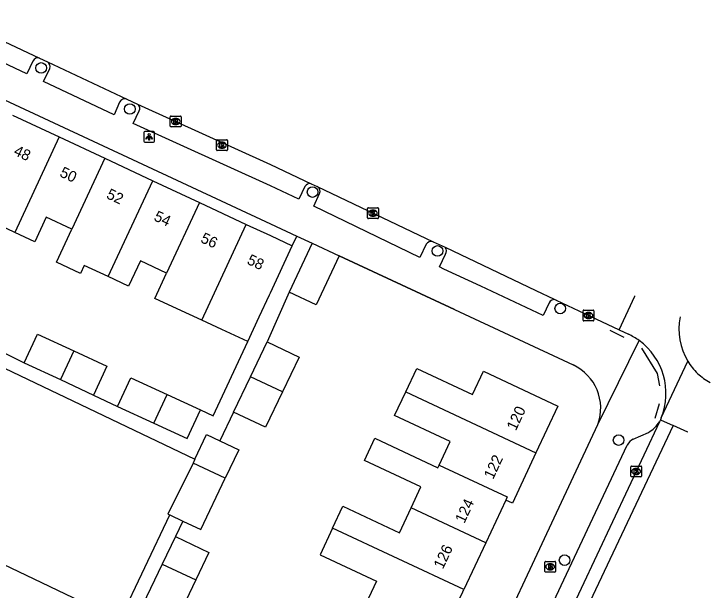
# Model space of a CAD drawing. Extents: x 159053 to 160041, y 380450 to 381422.
# Drawn here: x 159976.3 to 160040.5, y 381152.5 to 381205.6 of the extents above; entities that cross this region are included whole.
import ezdxf

# ---------------------------------------------------------------- set-up
doc = ezdxf.new("R2010")
doc.units = 0
for name, color, linetype in [('IMGEO_Boom', 7, 'Continuous'), ('IMGEO_Brandkraan', 7, 'Continuous'), ('IMGEO_Hek', 7, 'Continuous'), ('IMGEO_Kolk', 7, 'Continuous'), ('IMGEO_Lichtpunt', 7, 'Continuous'), ('IMGEO_Muur', 7, 'Continuous'), ('IMGEO_Pand', 7, 'Continuous'), ('IMGEO_Pand_nummerreeks', 7, 'Continuous'), ('IMGEO_Rijbaan_lokaal_gesloten', 7, 'Continuous'), ('IMGEO_Rijbaan_lokaal_open', 7, 'Continuous'), ('IMGEO_Voetpad_open', 7, 'Continuous')]:
    doc.layers.add(name, color=color, linetype=linetype)

msp = doc.modelspace()

# ---------------------------------------------------------------- linework, layer by layer
at = {"layer": 'IMGEO_Boom'}
for centre in [(159978.858, 381200.653), (159987.033, 381196.866), (160003.877, 381189.21), (160015.397, 381183.776), (160026.715, 381178.469), (160032.098, 381166.333), (160027.116, 381155.261)]:
    msp.add_circle(centre, 0.489, dxfattribs=at)
at = {"layer": 'IMGEO_Brandkraan'}
for p, q in [((160025.288, 381154.224), (160025.288, 381155.076)), ((160025.363, 381155.15), (160026.215, 381155.15)), ((160025.776, 381154.93), (160025.801, 381154.93)), ((160026.289, 381155.076), (160026.289, 381154.224)), ((160026.215, 381154.15), (160025.363, 381154.15)), ((160025.799, 381154.37), (160025.774, 381154.37))]:
    msp.add_line(p, q, dxfattribs=at)
for points in [[(160025.288, 381154.224), (160025.288, 381155.076)], [(160025.363, 381155.15), (160026.215, 381155.15)], [(160025.636, 381154.85), (160025.636, 381154.45), (160025.849, 381154.45)], [(160025.867, 381154.85), (160025.636, 381154.85)], [(160025.815, 381154.769), (160025.761, 381154.769), (160025.761, 381154.693)], [(160025.761, 381154.693), (160025.814, 381154.693)], [(160026.289, 381155.076), (160026.289, 381154.224)], [(160026.215, 381154.15), (160025.363, 381154.15)], [(160025.823, 381154.617), (160025.761, 381154.617), (160025.761, 381154.536)], [(160025.761, 381154.536), (160025.823, 381154.536)]]:
    msp.add_lwpolyline(points, dxfattribs=at)
for centre, radius, start, end in [((160025.365, 381155.074), 0.0765, 91.55205, 178.44795), ((160025.365, 381155.074), 0.0765, 91.55205, 178.44795), ((160025.816, 381154.731), 0.0379, 267.82845, 90.93552), ((160025.871, 381154.705), 0.145, 59.4692, 91.53667), ((160025.896, 381154.752), 0.0922, 285.51372, 58.15012), ((160026.213, 381155.074), 0.0765, 1.55205, 88.44795), ((160026.213, 381155.074), 0.0765, 1.55205, 88.44795), ((160025.365, 381154.226), 0.0765, 181.55205, 268.44795), ((160025.365, 381154.226), 0.0765, 181.55205, 268.44795), ((160025.824, 381154.576), 0.0404, 269.87594, 90.50774), ((160025.855, 381154.701), 0.251, 268.66757, 293.53466), ((160025.901, 381154.56), 0.105, 301.31148, 78.98903), ((160026.213, 381154.226), 0.0765, 271.55205, 358.44795), ((160026.213, 381154.226), 0.0765, 271.55205, 358.44795)]:
    msp.add_arc(centre, radius, start, end, dxfattribs=at)
for centre, major_axis, ratio, start_param, end_param in [((160025.775, 381154.65), (-0.387, 0.002), 0.722429, 4.712389, 7.853982), ((160025.8, 381154.65), (-0.39, 0.002), 0.717154, 1.570796, 4.712389)]:
    msp.add_ellipse(centre, major_axis=major_axis, ratio=ratio, start_param=start_param, end_param=end_param, dxfattribs=at)
at = {"layer": 'IMGEO_Hek'}
for points in [[(160032.604, 381175.805), (160031.319, 381176.43)], [(160035.905, 381171.352), (160035.689, 381172.46), (160034.237, 381174.813)], [(160035.461, 381168.352), (160035.881, 381169.714)]]:
    msp.add_lwpolyline(points, dxfattribs=at)
at = {"layer": 'IMGEO_Kolk'}
for p, q in [((159990.76, 381195.295), (159990.76, 381196.147)), ((159990.835, 381196.221), (159991.687, 381196.221)), ((159991.248, 381196.001), (159991.273, 381196.001)), ((159991.761, 381196.147), (159991.761, 381195.295)), ((159991.687, 381195.221), (159990.835, 381195.221)), ((159991.271, 381195.441), (159991.246, 381195.441)), ((159995.02, 381193.107), (159995.02, 381193.959)), ((159995.095, 381194.033), (159995.947, 381194.033)), ((159996.021, 381193.959), (159996.021, 381193.107)), ((159995.531, 381193.253), (159995.506, 381193.253)), ((159995.508, 381193.813), (159995.533, 381193.813)), ((159995.947, 381193.033), (159995.095, 381193.033)), ((160008.947, 381186.835), (160008.947, 381187.687)), ((160009.022, 381187.761), (160009.874, 381187.761)), ((160009.435, 381187.541), (160009.46, 381187.541)), ((160009.948, 381187.687), (160009.948, 381186.835)), ((160009.458, 381186.981), (160009.433, 381186.981)), ((160009.874, 381186.761), (160009.022, 381186.761)), ((160028.816, 381177.397), (160028.816, 381178.249)), ((160028.891, 381178.323), (160029.743, 381178.323)), ((160029.304, 381178.103), (160029.329, 381178.103)), ((160029.817, 381178.249), (160029.817, 381177.397)), ((160029.743, 381177.323), (160028.891, 381177.323)), ((160029.327, 381177.543), (160029.302, 381177.543)), ((160033.216, 381163.015), (160033.216, 381163.867)), ((160033.291, 381163.941), (160034.143, 381163.941)), ((160033.704, 381163.721), (160033.729, 381163.721)), ((160034.217, 381163.867), (160034.217, 381163.015)), ((160033.727, 381163.161), (160033.702, 381163.161)), ((160034.143, 381162.941), (160033.291, 381162.941))]:
    msp.add_line(p, q, dxfattribs=at)
for points in [[(159990.76, 381195.295), (159990.76, 381196.147)], [(159990.835, 381196.221), (159991.687, 381196.221)], [(159991.081, 381195.921), (159991.204, 381195.921), (159991.204, 381195.77), (159991.334, 381195.921), (159991.498, 381195.921), (159991.352, 381195.77), (159991.505, 381195.521), (159991.353, 381195.521), (159991.268, 381195.685), (159991.204, 381195.618), (159991.204, 381195.521), (159991.081, 381195.521), (159991.081, 381195.921)], [(159991.761, 381196.147), (159991.761, 381195.295)], [(159991.687, 381195.221), (159990.835, 381195.221)], [(159995.02, 381193.107), (159995.02, 381193.959)], [(159995.095, 381194.033), (159995.947, 381194.033)], [(159996.021, 381193.959), (159996.021, 381193.107)], [(159995.341, 381193.733), (159995.464, 381193.733), (159995.464, 381193.582), (159995.594, 381193.733), (159995.758, 381193.733), (159995.612, 381193.582), (159995.765, 381193.333), (159995.613, 381193.333), (159995.528, 381193.497), (159995.464, 381193.43), (159995.464, 381193.333), (159995.341, 381193.333), (159995.341, 381193.733)], [(159995.947, 381193.033), (159995.095, 381193.033)], [(160008.947, 381186.835), (160008.947, 381187.687)], [(160009.022, 381187.761), (160009.874, 381187.761)], [(160009.268, 381187.461), (160009.391, 381187.461), (160009.391, 381187.31), (160009.521, 381187.461), (160009.685, 381187.461), (160009.539, 381187.31), (160009.692, 381187.061), (160009.54, 381187.061), (160009.455, 381187.225), (160009.391, 381187.158), (160009.391, 381187.061), (160009.268, 381187.061), (160009.268, 381187.461)], [(160009.948, 381187.687), (160009.948, 381186.835)], [(160009.874, 381186.761), (160009.022, 381186.761)], [(160028.816, 381177.397), (160028.816, 381178.249)], [(160028.891, 381178.323), (160029.743, 381178.323)], [(160029.137, 381178.023), (160029.26, 381178.023), (160029.26, 381177.872), (160029.39, 381178.023), (160029.554, 381178.023), (160029.408, 381177.872), (160029.561, 381177.623), (160029.409, 381177.623), (160029.324, 381177.787), (160029.26, 381177.72), (160029.26, 381177.623), (160029.137, 381177.623), (160029.137, 381178.023)], [(160029.817, 381178.249), (160029.817, 381177.397)], [(160029.743, 381177.323), (160028.891, 381177.323)], [(160033.216, 381163.015), (160033.216, 381163.867)], [(160033.291, 381163.941), (160034.143, 381163.941)], [(160034.217, 381163.867), (160034.217, 381163.015)], [(160033.537, 381163.641), (160033.66, 381163.641), (160033.66, 381163.49), (160033.79, 381163.641), (160033.954, 381163.641), (160033.808, 381163.49), (160033.961, 381163.241), (160033.809, 381163.241), (160033.724, 381163.405), (160033.66, 381163.338), (160033.66, 381163.241), (160033.537, 381163.241), (160033.537, 381163.641)], [(160034.143, 381162.941), (160033.291, 381162.941)]]:
    msp.add_lwpolyline(points, dxfattribs=at)
for centre, start, end in [((159990.837, 381196.145), 91.55205, 178.44795), ((159990.837, 381196.145), 91.55205, 178.44795), ((159991.685, 381196.145), 1.55205, 88.44795), ((159991.685, 381196.145), 1.55205, 88.44795), ((159990.837, 381195.297), 181.55205, 268.44795), ((159990.837, 381195.297), 181.55205, 268.44795), ((159991.685, 381195.297), 271.55205, 358.44795), ((159991.685, 381195.297), 271.55205, 358.44795), ((159995.097, 381193.957), 91.55205, 178.44795), ((159995.097, 381193.957), 91.55205, 178.44795), ((159995.945, 381193.957), 1.55205, 88.44795), ((159995.945, 381193.957), 1.55205, 88.44795), ((159995.097, 381193.109), 181.55205, 268.44795), ((159995.097, 381193.109), 181.55205, 268.44795), ((159995.945, 381193.109), 271.55205, 358.44795), ((159995.945, 381193.109), 271.55205, 358.44795), ((160009.024, 381187.685), 91.55205, 178.44795), ((160009.024, 381187.685), 91.55205, 178.44795), ((160009.872, 381187.685), 1.55205, 88.44795), ((160009.872, 381187.685), 1.55205, 88.44795), ((160009.024, 381186.837), 181.55205, 268.44795), ((160009.024, 381186.837), 181.55205, 268.44795), ((160009.872, 381186.837), 271.55205, 358.44795), ((160009.872, 381186.837), 271.55205, 358.44795), ((160028.893, 381178.247), 91.55205, 178.44795), ((160028.893, 381178.247), 91.55205, 178.44795), ((160029.741, 381178.247), 1.55205, 88.44795), ((160029.741, 381178.247), 1.55205, 88.44795), ((160028.893, 381177.399), 181.55205, 268.44795), ((160028.893, 381177.399), 181.55205, 268.44795), ((160029.741, 381177.399), 271.55205, 358.44795), ((160029.741, 381177.399), 271.55205, 358.44795), ((160033.293, 381163.865), 91.55205, 178.44795), ((160033.293, 381163.865), 91.55205, 178.44795), ((160034.141, 381163.865), 1.55205, 88.44795), ((160034.141, 381163.865), 1.55205, 88.44795), ((160033.293, 381163.017), 181.55205, 268.44795), ((160033.293, 381163.017), 181.55205, 268.44795), ((160034.141, 381163.017), 271.55205, 358.44795), ((160034.141, 381163.017), 271.55205, 358.44795)]:
    msp.add_arc(centre, 0.0765, start, end, dxfattribs=at)
for centre, major_axis, ratio, start_param, end_param in [((159991.247, 381195.721), (-0.387, 0.002), 0.722429, 4.712389, 7.853982), ((159991.272, 381195.721), (-0.39, 0.002), 0.717154, 1.570796, 4.712389), ((159995.507, 381193.533), (-0.387, 0.002), 0.722429, 4.712389, 7.853982), ((159995.532, 381193.533), (-0.39, 0.002), 0.717154, 1.570796, 4.712389), ((160009.434, 381187.261), (-0.387, 0.002), 0.722429, 4.712389, 7.853982), ((160009.459, 381187.261), (-0.39, 0.002), 0.717154, 1.570796, 4.712389), ((160029.303, 381177.823), (-0.387, 0.002), 0.722429, 4.712389, 7.853982), ((160029.328, 381177.823), (-0.39, 0.002), 0.717154, 1.570796, 4.712389), ((160033.703, 381163.441), (-0.387, 0.002), 0.722429, 4.712389, 7.853982), ((160033.728, 381163.441), (-0.39, 0.002), 0.717154, 1.570796, 4.712389)]:
    msp.add_ellipse(centre, major_axis=major_axis, ratio=ratio, start_param=start_param, end_param=end_param, dxfattribs=at)
at = {"layer": 'IMGEO_Lichtpunt'}
for p, q in [((159988.309, 381194.703), (159988.309, 381193.896)), ((159988.309, 381194.703), (159988.309, 381193.896)), ((159989.211, 381194.798), (159988.403, 381194.798)), ((159989.211, 381194.798), (159988.403, 381194.798)), ((159989.305, 381193.896), (159989.305, 381194.703)), ((159989.305, 381193.896), (159989.305, 381194.703)), ((159988.403, 381193.802), (159989.211, 381193.802)), ((159988.403, 381193.802), (159989.211, 381193.802))]:
    msp.add_line(p, q, dxfattribs=at)
for points in [[(159988.683, 381194.367), (159988.722, 381194.339), (159988.534, 381194.077), (159988.496, 381194.104), (159988.683, 381194.367)], [(159988.785, 381194.319), (159988.832, 381194.319), (159988.832, 381193.997), (159988.785, 381193.997), (159988.785, 381194.319)], [(159988.895, 381194.339), (159988.933, 381194.366), (159989.12, 381194.104), (159989.081, 381194.076), (159988.895, 381194.339)]]:
    msp.add_lwpolyline(points, dxfattribs=at)
msp.add_circle((159988.808, 381194.501), 0.0994, dxfattribs=at)
for centre, start, end in [((159988.403, 381194.703), 90, 180), ((159988.403, 381194.703), 90, 180), ((159989.211, 381194.703), 0, 90), ((159989.211, 381194.703), 0, 90), ((159988.403, 381193.896), 180, 270), ((159988.403, 381193.896), 180, 270), ((159989.211, 381193.896), 270, 0), ((159989.211, 381193.896), 270, 360)]:
    msp.add_arc(centre, 0.0946, start, end, dxfattribs=at)
at = {"layer": 'IMGEO_Muur'}
msp.add_lwpolyline([(160016.97, 381178.364), (160006.321, 381183.333)], dxfattribs=at)
at = {"layer": 'IMGEO_Pand'}
for points in [[(159976.226, 381196.298), (159980.527, 381194.288)], [(159980.527, 381194.288), (159976.427, 381185.476)], [(159980.527, 381194.288), (159984.717, 381192.33)], [(159984.717, 381192.33), (159981.672, 381185.785)], [(159984.717, 381192.33), (159989.157, 381190.256)], [(159985.041, 381181.408), (159989.157, 381190.256)], [(159989.157, 381190.256), (159993.448, 381188.251)], [(159976.427, 381185.476), (159974.141, 381186.542), (159972.122, 381187.484), (159973.186, 381189.766)], [(159993.448, 381188.251), (159990.414, 381181.732)], [(159993.448, 381188.251), (159997.771, 381186.231)], [(159981.672, 381185.785), (159979.327, 381186.879), (159978.271, 381184.616), (159976.427, 381185.476)], [(159993.657, 381177.39), (159997.771, 381186.231)], [(159997.771, 381186.231), (160000, 381185.189), (160002.01, 381184.25)], [(159985.041, 381181.408), (159982.81, 381182.449), (159982.466, 381181.711), (159980.278, 381182.732), (159981.672, 381185.785)], [(159997.905, 381175.429), (159998.967, 381177.712), (159999.902, 381179.717), (160000, 381179.928), (160002.01, 381184.25)], [(160003.84, 381184.491), (160001.728, 381179.965)], [(160003.84, 381184.491), (160006.321, 381183.333)], [(160006.321, 381183.333), (160004.209, 381178.807), (160001.728, 381179.965)], [(159990.414, 381181.732), (159988.003, 381182.857), (159986.919, 381180.532), (159985.041, 381181.408)], [(159993.657, 381177.39), (159991.393, 381178.446), (159989.333, 381179.407), (159990.414, 381181.732)], [(159997.905, 381175.429), (159995.515, 381176.523), (159993.657, 381177.39)], [(159977.281, 381173.448), (159978.503, 381176.099), (159981.853, 381174.555)], [(159998.14, 381172.17), (159999.687, 381175.407)], [(159999.687, 381175.407), (160002.648, 381173.992), (160001.112, 381170.779)], [(159981.853, 381174.555), (159980.622, 381171.908)], [(159981.853, 381174.555), (159984.915, 381173.144), (159983.693, 381170.492)], [(159977.281, 381173.448), (159980.622, 381171.908)], [(160012.471, 381170.774), (160013.488, 381172.946), (160018.636, 381170.535), (160019.64, 381172.68), (160026.498, 381169.468), (160024.478, 381165.155)], [(159985.897, 381169.43), (159987.119, 381172.081), (159990.468, 381170.537)], [(159996.581, 381168.905), (159998.14, 381172.17)], [(160001.112, 381170.779), (159998.14, 381172.17)], [(159980.622, 381171.908), (159983.693, 381170.492)], [(160001.112, 381170.779), (159999.553, 381167.514), (159996.581, 381168.905)], [(160015.56, 381164.02), (160016.576, 381166.189), (160011.448, 381168.59), (160012.471, 381170.774)], [(160012.471, 381170.774), (160024.478, 381165.155)], [(159989.237, 381167.89), (159990.468, 381170.537)], [(159990.468, 381170.537), (159993.531, 381169.126)], [(159985.897, 381169.43), (159989.237, 381167.89)], [(159989.237, 381167.89), (159992.309, 381166.474), (159993.531, 381169.126)], [(159993.025, 381164.568), (159994.112, 381166.842), (159995.319, 381166.265)], [(159995.319, 381166.265), (159997.074, 381165.426), (159995.833, 381162.828)], [(160012.96, 381160.078), (160013.866, 381162.013), (160008.661, 381164.452), (160009.619, 381166.497), (160015.443, 381163.77), (160015.56, 381164.02)], [(160024.478, 381165.155), (160022.303, 381160.511), (160021.689, 381160.798)], [(159993.025, 381164.568), (159992.858, 381164.219)], [(159992.858, 381164.219), (159990.548, 381159.517), (159990.732, 381159.429)], [(159995.833, 381162.828), (159992.858, 381164.219)], [(160015.56, 381164.02), (160021.825, 381161.089), (160021.689, 381160.798)], [(159991.916, 381158.863), (159993.563, 381158.076), (159995.833, 381162.828)], [(160021.689, 381160.798), (160019.842, 381156.857)], [(160005.727, 381158.198), (160006.68, 381160.233), (160011.89, 381157.793), (160012.96, 381160.078)], [(160019.842, 381156.857), (160012.96, 381160.078)], [(159990.732, 381159.429), (159991.916, 381158.863)], [(160005.727, 381158.198), (160004.581, 381155.751), (160009.77, 381153.32), (160008.788, 381151.225), (160009.414, 381150.932)], [(160017.819, 381152.54), (160005.727, 381158.198)], [(159991.231, 381157.43), (159990.026, 381154.906)], [(159991.231, 381157.43), (159994.321, 381155.954), (159993.127, 381153.455)], [(160019.842, 381156.857), (160017.819, 381152.54)], [(159990.026, 381154.906), (159987.87, 381150.393), (159990.959, 381148.917)], [(159990.026, 381154.906), (159993.127, 381153.455)], [(159993.127, 381153.455), (159990.959, 381148.917)], [(160015.75, 381148.125), (160017.73, 381152.349), (160017.819, 381152.54)]]:
    msp.add_lwpolyline(points, dxfattribs=at)
at = {"layer": 'IMGEO_Rijbaan_lokaal_gesloten'}
for points in [[(160035.951, 381168.197), (160035.876, 381168.031)], [(160035.951, 381168.197), (160037.113, 381167.679)], [(160037.113, 381167.679), (160023.344, 381138.525), (160015.92, 381121.883), (160015.49, 381120.376)], [(160035.876, 381168.031), (160017.083, 381128.049)], [(160038.464, 381167.078), (160038.464, 381167.078), (160037.113, 381167.679)]]:
    msp.add_lwpolyline(points, dxfattribs=at)
at = {"layer": 'IMGEO_Rijbaan_lokaal_open'}
for points in [[(159969.992, 381205.637), (159978.71, 381201.549)], [(159978.71, 381201.549), (159979.426, 381201.22)], [(159979.426, 381201.22), (159986.755, 381197.781)], [(159986.755, 381197.781), (159987.731, 381197.321)], [(159987.731, 381197.321), (160000, 381191.764), (160003.75, 381189.981)], [(160003.75, 381189.981), (160004.315, 381189.712)], [(160004.315, 381189.712), (160015.01, 381184.627)], [(160015.01, 381184.627), (160016.091, 381184.113)], [(160016.091, 381184.113), (160024.475, 381180.126), (160026.162, 381179.324), (160026.324, 381179.247)], [(160026.324, 381179.247), (160029.995, 381177.502), (160032.139, 381176.501)], [(160032.139, 381176.501), (160033.578, 381179.602), (160033.598, 381179.646)], [(160032.139, 381176.501), (160033.014, 381176.092)], [(160036.029, 381168.377), (160038.477, 381173.609)], [(160040.53, 381171.64), (160040.53, 381171.64)], [(160036.029, 381168.377), (160035.951, 381168.197)]]:
    msp.add_lwpolyline(points, dxfattribs=at)
for centre, radius, start, end in [((160043.241, 381176.521), 5.583, 167.92525, 211.43635), ((160043.242, 381176.519), 5.585, 167.65918, 167.90377), ((160030.457, 381170.682), 5.984, 53.96725, 64.70206), ((160030.429, 381170.635), 6.038, 338.0376, 54.01414), ((160043.227, 381176.51), 5.566, 211.41885, 226.32224), ((160043.179, 381176.436), 5.479, 226.15051, 241.09101)]:
    msp.add_arc(centre, radius, start, end, dxfattribs=at)
at = {"layer": 'IMGEO_Voetpad_open'}
for points in [[(159978.092, 381201.293), (159977.541, 381200.122), (159969.694, 381203.814), (159970.256, 381204.941)], [(159967.743, 381201.317), (160000, 381186.281), (160002.429, 381185.149)], [(159986.09, 381197.51), (159985.582, 381196.333), (159979.067, 381199.393), (159979.647, 381200.601)], [(160003.158, 381189.733), (160002.607, 381188.556), (160000, 381189.778), (159987.325, 381195.521), (159987.903, 381196.688)], [(160014.346, 381184.388), (160013.768, 381183.182), (160003.983, 381187.911), (160004.523, 381189.065)], [(160002.01, 381184.25), (160002.429, 381185.149)], [(160002.429, 381185.149), (160003.84, 381184.491)], [(160006.321, 381183.333), (160016.97, 381178.364), (160027.903, 381173.263)], [(160025.684, 381178.997), (160025.132, 381177.82), (160019.382, 381180.516), (160015.987, 381182.108), (160015.58, 381182.299), (160016.132, 381183.476)], [(160001.728, 381179.965), (159999.687, 381175.407)], [(159967.718, 381176.667), (159993.025, 381164.568)], [(159986.122, 381149.733), (159968.855, 381157.976), (159967.718, 381176.667)], [(159993.531, 381169.126), (159994.719, 381168.579), (159997.905, 381175.429)], [(160030.186, 381167.775), (160033.977, 381175.521)], [(159975.079, 381174.56), (159977.281, 381173.448)], [(159983.693, 381170.492), (159985.897, 381169.43)], [(159996.581, 381168.905), (159995.319, 381166.265)], [(160015.875, 381137.219), (160030.186, 381167.775)], [(160033.438, 381166.418), (160034.844, 381167.047)], [(160013.489, 381124.239), (160013.767, 381124.927), (160014.518, 381126.699), (160015.383, 381128.655), (160032.89, 381165.875)], [(159986.122, 381149.733), (159990.732, 381159.429)], [(159991.916, 381158.863), (159991.231, 381157.43)]]:
    msp.add_lwpolyline(points, dxfattribs=at)
for centre, radius, start, end in [((159978.533, 381201.102), 0.481, 68.42677, 156.57577), ((159979.175, 381200.781), 0.505, 339.08302, 60.2129), ((159986.582, 381197.255), 0.554, 71.76672, 152.57692), ((159987.497, 381196.918), 0.466, 330.5276, 59.87539), ((160003.657, 381189.371), 0.617, 81.37277, 144.08669), ((160004.047, 381189.269), 0.518, 336.84288, 58.80063), ((160014.83, 381184.084), 0.572, 71.68226, 147.90938), ((160015.743, 381183.771), 0.488, 322.8692, 44.49624), ((160026.131, 381178.796), 0.49, 66.82879, 155.84493), ((160026.036, 381169.267), 4.41, 340.22261, 64.95186), ((160033.373, 381169.623), 2.966, 299.72847, 327.54367), ((160033.999, 381165.304), 1.247, 116.71656, 152.75827)]:
    msp.add_arc(centre, radius, start, end, dxfattribs=at)

# ---------------------------------------------------------------- texts
at = {"layer": 'IMGEO_Pand_nummerreeks'}
for s, rotation, p in [('48', 334.95029, (159976.242, 381192.671)), ('50', 334.95317, (159980.488, 381190.687)), ('52', 334.95029, (159984.796, 381188.672)), ('54', 334.96248, (159989.166, 381186.631)), ('56', 334.95401, (159993.473, 381184.619)), ('58', 334.95671, (159997.757, 381182.617)), ('120', 64.90401, (160022.623, 381167.135)), ('122', 64.90401, (160020.523, 381162.651)), ('124', 64.9015, (160017.87, 381158.59)), ('126', 64.9015, (160015.891, 381154.365))]:
    msp.add_text(s, height=1, rotation=rotation, dxfattribs=at).set_placement(p)

doc.saveas('drawing.dxf')
